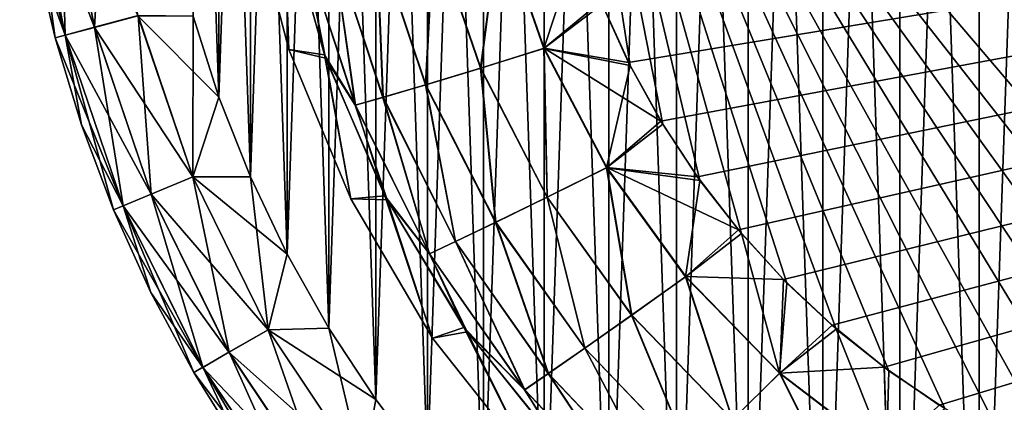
# Model space of a CAD drawing. Header units: metres. Extents: x -104 to 104, y -111 to 38.
# Tile 441 of 656: x -103.37 to -92.73, y -1.82 to 2.31. Entities that reach past the tile are written whole.
import ezdxf

# ---------------------------------------------------------------- set-up
doc = ezdxf.new("R2010")
doc.units = ezdxf.units.M
doc.layers.add('solid_509367_AD153', color=7, linetype='CONTINUOUS')

msp = doc.modelspace()

# ---------------------------------------------------------------- linework, layer by layer
at = {"layer": 'solid_509367_AD153'}
for points in [[(-93.00399, -6.725472, -19), (-93.004074, 18.725447, -19), (-92.119797, 19.004625, -19)], [(-92.119797, 19.004625, 19), (-93.004074, 18.725447, 19), (-92.119682, -7.004652, 19)], [(-92.119682, -7.004652, -19), (-93.00399, -6.725472, -19), (-92.119797, 19.004625, -19)], [(-93.864166, -6.388489, -19), (-93.86422, 18.388464, -19), (-93.004074, 18.725447, -19)], [(-93.004074, 18.725447, 19), (-93.86422, 18.388464, 19), (-93.00399, -6.725472, 19)], [(-93.00399, -6.725472, -19), (-93.864166, -6.388489, -19), (-93.004074, 18.725447, -19)], [(-93.004074, 18.725447, 19), (-93.00399, -6.725472, 19), (-92.119682, -7.004652, 19)], [(-94.695381, -5.994109, -19), (-94.695427, 17.994085, -19), (-93.86422, 18.388464, -19)], [(-93.86422, 18.388464, 19), (-94.695427, 17.994085, 19), (-93.864166, -6.388489, 19)], [(-93.864166, -6.388489, -19), (-94.695381, -5.994109, -19), (-93.86422, 18.388464, -19)], [(-93.86422, 18.388464, 19), (-93.864166, -6.388489, 19), (-93.00399, -6.725472, 19)], [(-95.502205, -5.541517, -19), (-95.502235, 17.541498, -19), (-94.695427, 17.994085, -19)], [(-94.695427, 17.994085, 19), (-95.502235, 17.541498, 19), (-94.695381, -5.994109, 19)], [(-94.695381, -5.994109, -19), (-95.502205, -5.541517, -19), (-94.695427, 17.994085, -19)], [(-94.695427, 17.994085, 19), (-94.695381, -5.994109, 19), (-93.864166, -6.388489, 19)], [(-96.274178, -5.036829, -19), (-96.2742, 17.03681, -19), (-95.502235, 17.541498, -19)], [(-95.502235, 17.541498, 19), (-96.2742, 17.03681, 19), (-95.502205, -5.541517, 19)], [(-95.502205, -5.541517, -19), (-96.274178, -5.036829, -19), (-95.502235, 17.541498, -19)], [(-95.502235, 17.541498, 19), (-95.502205, -5.541517, 19), (-94.695381, -5.994109, 19)], [(-97.007385, -4.481586, -19), (-97.007416, 16.481564, -19), (-96.2742, 17.03681, -19)], [(-96.2742, 17.03681, 19), (-97.007416, 16.481564, 19), (-96.274178, -5.036829, 19)], [(-96.274178, -5.036829, -19), (-97.007385, -4.481586, -19), (-96.2742, 17.03681, -19)], [(-96.2742, 17.03681, 19), (-96.274178, -5.036829, 19), (-95.502205, -5.541517, 19)], [(-97.705605, -3.873724, -19), (-97.705635, 15.873692, -19), (-97.007416, 16.481564, -19)], [(-97.007416, 16.481564, 19), (-97.705635, 15.873692, 19), (-97.007385, -4.481586, 19)], [(-97.007385, -4.481586, -19), (-97.705605, -3.873724, -19), (-97.007416, 16.481564, -19)], [(-97.007416, 16.481564, 19), (-97.007385, -4.481586, 19), (-96.274178, -5.036829, 19)], [(-98.359489, -3.221645, -19), (-98.35952, 15.221605, -19), (-97.705635, 15.873692, -19)], [(-97.705635, 15.873692, 19), (-98.35952, 15.221605, 19), (-97.705605, -3.873724, 19)], [(-97.705605, -3.873724, -19), (-98.359489, -3.221645, -19), (-97.705635, 15.873692, -19)], [(-97.705635, 15.873692, 19), (-97.705605, -3.873724, 19), (-97.007385, -4.481586, 19)], [(-98.964172, -2.528924, -19), (-98.964211, 14.528882, -19), (-98.35952, 15.221605, -19)], [(-98.35952, 15.221605, 19), (-98.964211, 14.528882, 19), (-98.359489, -3.221645, 19)], [(-98.359489, -3.221645, -19), (-98.964172, -2.528924, -19), (-98.35952, 15.221605, -19)], [(-98.35952, 15.221605, 19), (-98.359489, -3.221645, 19), (-97.705605, -3.873724, 19)], [(-99.523697, -1.791816, -19), (-99.523727, 13.791779, -19), (-98.964211, 14.528882, -19)], [(-98.964211, 14.528882, 19), (-99.523727, 13.791779, 19), (-98.964172, -2.528924, 19)], [(-98.964172, -2.528924, -19), (-99.523697, -1.791816, -19), (-98.964211, 14.528882, -19)], [(-98.964211, 14.528882, 19), (-98.964172, -2.528924, 19), (-98.359489, -3.221645, 19)], [(-100.031136, -1.020004, -19), (-100.031158, 13.019969, -19), (-99.523727, 13.791779, -19)], [(-99.523727, 13.791779, 19), (-100.031158, 13.019969, 19), (-99.523697, -1.791816, 19)], [(-99.523697, -1.791816, -19), (-100.031136, -1.020004, -19), (-99.523727, 13.791779, -19)], [(-99.523727, 13.791779, 19), (-99.523697, -1.791816, 19), (-98.964172, -2.528924, 19)], [(-100.481972, -0.218906, -19), (-100.481987, 12.21887, -19), (-100.031158, 13.019969, -19)], [(-100.031158, 13.019969, 19), (-100.481987, 12.21887, 19), (-100.031136, -1.020004, 19)], [(-100.031136, -1.020004, -19), (-100.481972, -0.218906, -19), (-100.031158, 13.019969, -19)], [(-100.031158, 13.019969, 19), (-100.031136, -1.020004, 19), (-99.523697, -1.791816, 19)], [(-100.879524, 0.616584, -19), (-100.879539, 11.383378, -19), (-100.481987, 12.21887, -19)], [(-100.481987, 12.21887, 19), (-100.879539, 11.383378, 19), (-100.481972, -0.218906, 19)], [(-100.481972, -0.218906, -19), (-100.879524, 0.616584, -19), (-100.481987, 12.21887, -19)], [(-100.481987, 12.21887, 19), (-100.481972, -0.218906, 19), (-100.031136, -1.020004, 19)], [(-101.219269, 1.475967, -19), (-101.219284, 10.523992, -19), (-100.879539, 11.383378, -19)], [(-100.879539, 11.383378, 19), (-101.219284, 10.523992, 19), (-100.879524, 0.616584, 19)], [(-100.879524, 0.616584, -19), (-101.219269, 1.475967, -19), (-100.879539, 11.383378, -19)], [(-100.879539, 11.383378, 19), (-100.879524, 0.616584, 19), (-100.481972, -0.218906, 19)], [(-101.219284, 10.523992, 19), (-101.497513, 9.648025, 19), (-101.219269, 1.475967, 19)], [(-101.219269, 1.475967, -19), (-101.497505, 2.351933, -19), (-101.219284, 10.523992, -19)], [(-101.219284, 10.523992, 19), (-101.219269, 1.475967, 19), (-100.879524, 0.616584, 19)], [(-101.497513, 9.648025, 19), (-101.497505, 2.351933, 19), (-101.219269, 1.475967, 19)], [(-97.655304, 7.474417, -16.1), (-88.5, -3.273149, -16.1), (-62.666489, 7.474417, -16.1)], [(-97.655304, 7.474417, -16.1), (-89.254753, -3.240658, -16.1), (-88.5, -3.273149, -16.1)], [(-97.655304, 7.474417, -16.1), (-89.990257, -3.152254, -16.1), (-89.254753, -3.240658, -16.1)], [(-97.655304, 7.474417, -16.1), (-90.706505, -3.00746, -16.1), (-89.990257, -3.152254, -16.1)], [(-97.655304, 7.474417, -16.1), (-91.403511, -2.807017, -16.1), (-90.706505, -3.00746, -16.1)], [(-97.655304, 7.474417, -16.1), (-92.082596, -2.552989, -16.1), (-91.403511, -2.807017, -16.1)], [(-97.655304, 7.474417, -16.1), (-92.743332, -2.245182, -16.1), (-92.082596, -2.552989, -16.1)], [(-97.655304, 7.474417, -16.1), (-93.37545, -1.887962, -16.1), (-92.743332, -2.245182, -16.1)], [(-97.655304, 7.474417, -16.1), (-93.979843, -1.480603, -16.1), (-93.37545, -1.887962, -16.1)], [(-97.655304, 7.474417, -16.1), (-94.548782, -1.028737, -16.1), (-93.979843, -1.480603, -16.1)], [(-97.655304, 7.474417, -16.1), (-95.081581, -0.53227, -16.1), (-94.548782, -1.028737, -16.1)], [(-97.655304, 7.474417, -16.1), (-95.573448, 0.003535, -16.1), (-95.081581, -0.53227, -16.1)], [(-97.655304, 7.474417, -16.1), (-96.0215, 0.576458, -16.1), (-95.573448, 0.003535, -16.1)], [(-97.655304, 7.474417, -16.1), (-96.424026, 1.183292, -16.1), (-96.0215, 0.576458, -16.1)], [(-97.655304, 7.474417, -16.1), (-96.776627, 1.818419, -16.1), (-96.424026, 1.183292, -16.1)], [(-97.655304, 7.474417, -16.1), (-97.079521, 2.481213, -16.1), (-96.776627, 1.818419, -16.1)], [(-96.792999, 1.85097, 16.1), (-97.091423, 2.510377, 16.1), (-62.666489, 7.474417, 16.1)], [(-96.445419, 1.218663, 16.1), (-96.792999, 1.85097, 16.1), (-62.666489, 7.474417, 16.1)], [(-96.048492, 0.614073, 16.1), (-96.445419, 1.218663, 16.1), (-62.666489, 7.474417, 16.1)], [(-95.606461, 0.042697, 16.1), (-96.048492, 0.614073, 16.1), (-62.666489, 7.474417, 16.1)], [(-95.120918, -0.49238, 16.1), (-95.606461, 0.042697, 16.1), (-62.666489, 7.474417, 16.1)], [(-94.594803, -0.988857, 16.1), (-95.120918, -0.49238, 16.1), (-62.666489, 7.474417, 16.1)], [(-94.033058, -1.441364, 16.1), (-94.594803, -0.988857, 16.1), (-62.666489, 7.474417, 16.1)], [(-93.436203, -1.8501, 16.1), (-94.033058, -1.441364, 16.1), (-62.666489, 7.474417, 16.1)], [(-92.812744, -2.209516, 16.1), (-93.436203, -1.8501, 16.1), (-62.666489, 7.474417, 16.1)], [(-92.161423, -2.520368, 16.1), (-92.812744, -2.209516, 16.1), (-62.666489, 7.474417, 16.1)], [(-102.935677, 4.099507, 18.561077), (-102.564117, 2.231532, 18.561077), (-102.452538, 4.163113, 18.886271)], [(-102.564117, 2.231532, 18.561077), (-102.093414, 2.357656, 18.886271), (-102.452538, 4.163113, 18.886271)], [(-102.879036, 2.14715, -18.072937), (-103.371674, 4.042107, -17.5), (-103.258919, 4.056952, -18.072937)], [(-103.258919, 4.056952, -18.072937), (-102.936508, 4.099398, -18.560244), (-102.564919, 2.231316, -18.560244)], [(-102.879036, 2.14715, -18.072937), (-103.258919, 4.056952, -18.072937), (-102.564919, 2.231316, -18.560244)], [(-103.258469, 4.057011, 18.074024), (-102.878601, 2.147266, 18.074024), (-102.935677, 4.099507, 18.561077)], [(-103.258469, 4.057011, 18.074024), (-103.211777, 3.073645, 17.5), (-102.988884, 2.117714, 17.5)], [(-103.258469, 4.057011, 18.074024), (-102.988884, 2.117714, 17.5), (-102.878601, 2.147266, 18.074024)], [(-102.564919, 2.231316, -18.560244), (-102.936508, 4.099398, -18.560244), (-102.094467, 2.357374, -18.885818)], [(-102.878601, 2.147266, 18.074024), (-102.564117, 2.231532, 18.561077), (-102.935677, 4.099507, 18.561077)], [(-102.879036, 2.14715, -18.072937), (-103.211777, 3.073645, -17.5), (-103.371674, 4.042107, -17.5)], [(-100.521736, 3.533656, 13.178531), (-100.463936, 1.992713), (-100.902885, 3.684306)], [(-100.516197, 3.506824, -13.178531), (-100.902885, 3.684306), (-100.463936, 1.992713)], [(-100.521736, 3.533656, 13.178531), (-100.079391, 1.935196, 13.178531), (-100.463936, 1.992713)], [(-100.301048, 3.095179, 13.939487), (-100.079391, 1.935196, 13.178531), (-100.521736, 3.533656, 13.178531)], [(-100.066605, 1.898944, -13.178531), (-100.516197, 3.506824, -13.178531), (-100.463936, 1.992713)], [(-100.301926, 3.09513, -13.936521), (-100.516197, 3.506824, -13.178531), (-100.066605, 1.898944, -13.178531)], [(-98.899773, 3.274062, -15.710687), (-98.392342, 1.789593, -15.710687), (-98.188484, 3.378205, -16.001139)], [(-98.389748, 1.790365, 15.712207), (-98.897079, 3.274412, 15.712207), (-98.185509, 3.378662, 16.001923)], [(-98.392342, 1.789593, -15.710687), (-97.707306, 2.004255, -16.001139), (-98.188484, 3.378205, -16.001139)], [(-98.389748, 1.790365, 15.712207), (-98.185509, 3.378662, 16.001923), (-97.704445, 2.005171, 16.001923)], [(-98.188484, 3.378205, -16.001139), (-97.707306, 2.004255, -16.001139), (-97.328445, 3.163161, -16.1)], [(-97.704445, 2.005171, 16.001923), (-98.185509, 3.378662, 16.001923), (-97.091423, 2.510377, 16.1)], [(-99.514992, 3.190568, -15.247828), (-98.985634, 1.609743, -15.247828), (-98.899773, 3.274062, -15.710687)], [(-98.983498, 1.610358, 15.249984), (-99.512772, 3.190831, 15.249984), (-98.897079, 3.274412, 15.712207)], [(-98.985634, 1.609743, -15.247828), (-98.392342, 1.789593, -15.710687), (-98.899773, 3.274062, -15.710687)], [(-98.983498, 1.610358, 15.249984), (-98.897079, 3.274412, 15.712207), (-98.389748, 1.790365, 15.712207)], [(-100.301926, 3.09513, -13.936521), (-99.74585, 1.389747, -13.936521), (-99.99321, 3.131178, -14.643127)], [(-100.301926, 3.09513, -13.936521), (-100.066605, 1.898944, -13.178531), (-99.74585, 1.389747, -13.936521)], [(-99.745003, 1.389941, 13.939487), (-100.301048, 3.095179, 13.939487), (-99.991608, 3.131322, 14.645776)], [(-99.745003, 1.389941, 13.939487), (-100.079391, 1.935196, 13.178531), (-100.301048, 3.095179, 13.939487)], [(-99.99321, 3.131178, -14.643127), (-99.447456, 1.474821, -14.643127), (-99.514992, 3.190568, -15.247828)], [(-99.74585, 1.389747, -13.936521), (-99.447456, 1.474821, -14.643127), (-99.99321, 3.131178, -14.643127)], [(-99.4459, 1.475224, 14.645776), (-99.991608, 3.131322, 14.645776), (-99.512772, 3.190831, 15.249984)], [(-99.745003, 1.389941, 13.939487), (-99.991608, 3.131322, 14.645776), (-99.4459, 1.475224, 14.645776)], [(-99.447456, 1.474821, -14.643127), (-98.985634, 1.609743, -15.247828), (-99.514992, 3.190568, -15.247828)], [(-99.4459, 1.475224, 14.645776), (-99.512772, 3.190831, 15.249984), (-98.983498, 1.610358, 15.249984)], [(-97.707306, 2.004255, -16.001139), (-97.079521, 2.481213, -16.1), (-97.328445, 3.163161, -16.1)], [(-103.211777, 3.073645, 17.5), (-103.211777, 3.073645, -17.5), (-102.988884, 2.117714, -17.5)], [(-102.879036, 2.14715, -18.072937), (-102.988884, 2.117714, -17.5), (-103.211777, 3.073645, -17.5)], [(-102.988884, 2.117714, 17.5), (-103.211777, 3.073645, 17.5), (-102.988884, 2.117714, -17.5)], [(-97.707306, 2.004255, -16.001139), (-96.776627, 1.818419, -16.1), (-97.079521, 2.481213, -16.1)], [(-97.704445, 2.005171, 16.001923), (-97.091423, 2.510377, 16.1), (-96.792999, 1.85097, 16.1)], [(-102.564919, 2.231316, -18.560244), (-102.094467, 2.357374, -18.885818), (-101.502701, 0.614104, -18.885818)], [(-102.564117, 2.231532, 18.561077), (-101.951912, 0.428036, 18.561077), (-102.093414, 2.357656, 18.886271)], [(-102.094467, 2.357374, -18.885818), (-101.497505, 2.351933, -19), (-101.219269, 1.475967, -19)], [(-101.502701, 0.614104, -18.885818), (-102.094467, 2.357374, -18.885818), (-101.219269, 1.475967, -19)], [(-102.093414, 2.357656, 18.886271), (-101.501701, 0.61452, 18.886271), (-101.497505, 2.351933, 19)], [(-101.951912, 0.428036, 18.561077), (-101.501701, 0.61452, 18.886271), (-102.093414, 2.357656, 18.886271)], [(-101.501701, 0.61452, 18.886271), (-101.219269, 1.475967, 19), (-101.497505, 2.351933, 19)], [(-102.878601, 2.147266, 18.074024), (-102.988884, 2.117714, 17.5), (-102.703949, 1.178408, 17.5)], [(-102.25312, 0.303271, -18.072937), (-102.988884, 2.117714, -17.5), (-102.879036, 2.14715, -18.072937)], [(-102.879036, 2.14715, -18.072937), (-102.564919, 2.231316, -18.560244), (-101.952682, 0.427717, -18.560244)], [(-102.25312, 0.303271, -18.072937), (-102.879036, 2.14715, -18.072937), (-101.952682, 0.427717, -18.560244)], [(-102.878601, 2.147266, 18.074024), (-102.252701, 0.303444, 18.074024), (-102.564117, 2.231532, 18.561077)], [(-102.878601, 2.147266, 18.074024), (-102.703949, 1.178408, 17.5), (-102.358192, 0.259748, 17.5)], [(-102.878601, 2.147266, 18.074024), (-102.358192, 0.259748, 17.5), (-102.252701, 0.303444, 18.074024)], [(-101.952682, 0.427717, -18.560244), (-102.564919, 2.231316, -18.560244), (-101.502701, 0.614104, -18.885818)], [(-102.252701, 0.303444, 18.074024), (-101.951912, 0.428036, 18.561077), (-102.564117, 2.231532, 18.561077)], [(-102.988884, 2.117714, 17.5), (-102.988884, 2.117714, -17.5), (-102.703949, 1.178408, -17.5)], [(-102.25312, 0.303271, -18.072937), (-102.703949, 1.178408, -17.5), (-102.988884, 2.117714, -17.5)], [(-102.703949, 1.178408, 17.5), (-102.988884, 2.117714, 17.5), (-102.703949, 1.178408, -17.5)], [(-100.079391, 1.935196, 13.178531), (-99.795448, 0.378001), (-100.463936, 1.992713)], [(-100.066605, 1.898944, -13.178531), (-100.463936, 1.992713), (-99.795448, 0.378001)], [(-100.079391, 1.935196, 13.178531), (-99.42556, 0.410978, 13.178531), (-99.795448, 0.378001)], [(-99.745003, 1.389941, 13.939487), (-99.42556, 0.410978, 13.178531), (-100.079391, 1.935196, 13.178531)], [(-98.392342, 1.789593, -15.710687), (-97.674278, 0.394774, -15.710687), (-97.707306, 2.004255, -16.001139)], [(-97.671844, 0.395949, 15.712207), (-98.389748, 1.790365, 15.712207), (-97.704445, 2.005171, 16.001923)], [(-97.707306, 2.004255, -16.001139), (-97.03244, 0.714363, -16.001139), (-96.776627, 1.818419, -16.1)], [(-97.674278, 0.394774, -15.710687), (-97.03244, 0.714363, -16.001139), (-97.707306, 2.004255, -16.001139)], [(-97.704445, 2.005171, 16.001923), (-96.792999, 1.85097, 16.1), (-96.445419, 1.218663, 16.1)], [(-97.029762, 0.715715, 16.001923), (-97.704445, 2.005171, 16.001923), (-96.445419, 1.218663, 16.1)], [(-97.671844, 0.395949, 15.712207), (-97.704445, 2.005171, 16.001923), (-97.029762, 0.715715, 16.001923)], [(-99.402855, 0.366822, -13.178531), (-100.066605, 1.898944, -13.178531), (-99.795448, 0.378001)], [(-99.74585, 1.389747, -13.936521), (-100.066605, 1.898944, -13.178531), (-99.402855, 0.366822, -13.178531)], [(-97.03244, 0.714363, -16.001139), (-96.424026, 1.183292, -16.1), (-96.776627, 1.818419, -16.1)], [(-98.985634, 1.609743, -15.247828), (-98.230766, 0.123341, -15.247828), (-98.392342, 1.789593, -15.710687)], [(-98.228752, 0.12429, 15.249984), (-98.983498, 1.610358, 15.249984), (-98.389748, 1.790365, 15.712207)], [(-98.230766, 0.123341, -15.247828), (-97.674278, 0.394774, -15.710687), (-98.392342, 1.789593, -15.710687)], [(-98.228752, 0.12429, 15.249984), (-98.389748, 1.790365, 15.712207), (-97.671844, 0.395949, 15.712207)], [(-99.447456, 1.474821, -14.643127), (-98.664429, -0.083458, -14.643127), (-98.985634, 1.609743, -15.247828)], [(-98.662964, -0.082808, 14.645776), (-99.4459, 1.475224, 14.645776), (-98.983498, 1.610358, 15.249984)], [(-98.664429, -0.083458, -14.643127), (-98.230766, 0.123341, -15.247828), (-98.985634, 1.609743, -15.247828)], [(-98.662964, -0.082808, 14.645776), (-98.983498, 1.610358, 15.249984), (-98.228752, 0.12429, 15.249984)], [(-101.502701, 0.614104, -18.885818), (-101.219269, 1.475967, -19), (-100.879524, 0.616584, -19)], [(-101.501701, 0.61452, 18.886271), (-100.879524, 0.616584, 19), (-101.219269, 1.475967, 19)], [(-99.74585, 1.389747, -13.936521), (-98.944839, -0.215221, -13.936521), (-99.447456, 1.474821, -14.643127)], [(-99.74585, 1.389747, -13.936521), (-99.402855, 0.366822, -13.178531), (-98.944839, -0.215221, -13.936521)], [(-98.944031, -0.214888, 13.939487), (-99.745003, 1.389941, 13.939487), (-99.4459, 1.475224, 14.645776)], [(-98.944031, -0.214888, 13.939487), (-99.42556, 0.410978, 13.178531), (-99.745003, 1.389941, 13.939487)], [(-98.944839, -0.215221, -13.936521), (-98.664429, -0.083458, -14.643127), (-99.447456, 1.474821, -14.643127)], [(-98.944031, -0.214888, 13.939487), (-99.4459, 1.475224, 14.645776), (-98.662964, -0.082808, 14.645776)], [(-102.703949, 1.178408, 17.5), (-102.703949, 1.178408, -17.5), (-102.358192, 0.259748, -17.5)], [(-102.25312, 0.303271, -18.072937), (-102.358192, 0.259748, -17.5), (-102.703949, 1.178408, -17.5)], [(-102.358192, 0.259748, 17.5), (-102.703949, 1.178408, 17.5), (-102.358192, 0.259748, -17.5)], [(-97.03244, 0.714363, -16.001139), (-96.0215, 0.576458, -16.1), (-96.424026, 1.183292, -16.1)], [(-97.029762, 0.715715, 16.001923), (-96.445419, 1.218663, 16.1), (-96.048492, 0.614073, 16.1)], [(-97.674278, 0.394774, -15.710687), (-96.760872, -0.880694, -15.710687), (-97.03244, 0.714363, -16.001139)], [(-96.758659, -0.879148, 15.712207), (-97.671844, 0.395949, 15.712207), (-97.029762, 0.715715, 16.001923)], [(-97.03244, 0.714363, -16.001139), (-96.178078, -0.464336, -16.001139), (-96.0215, 0.576458, -16.1)], [(-96.760872, -0.880694, -15.710687), (-96.178078, -0.464336, -16.001139), (-97.03244, 0.714363, -16.001139)], [(-97.029762, 0.715715, 16.001923), (-96.048492, 0.614073, 16.1), (-95.606461, 0.042697, 16.1)], [(-96.175644, -0.462582, 16.001923), (-97.029762, 0.715715, 16.001923), (-95.606461, 0.042697, 16.1)], [(-96.758659, -0.879148, 15.712207), (-97.029762, 0.715715, 16.001923), (-96.175644, -0.462582, 16.001923)], [(-101.952682, 0.427717, -18.560244), (-101.502701, 0.614104, -18.885818), (-100.688461, -1.037013, -18.885818)], [(-101.951912, 0.428036, 18.561077), (-101.109543, -1.280122, 18.561077), (-101.501701, 0.61452, 18.886271)], [(-101.502701, 0.614104, -18.885818), (-100.879524, 0.616584, -19), (-100.481972, -0.218906, -19)], [(-100.688461, -1.037013, -18.885818), (-101.502701, 0.614104, -18.885818), (-100.481972, -0.218906, -19)], [(-101.501701, 0.61452, 18.886271), (-100.687523, -1.036468, 18.886271), (-100.879524, 0.616584, 19)], [(-101.109543, -1.280122, 18.561077), (-100.687523, -1.036468, 18.886271), (-101.501701, 0.61452, 18.886271)], [(-100.687523, -1.036468, 18.886271), (-100.481972, -0.218906, 19), (-100.879524, 0.616584, 19)], [(-96.178078, -0.464336, -16.001139), (-95.573448, 0.003535, -16.1), (-96.0215, 0.576458, -16.1)], [(-102.25312, 0.303271, -18.072937), (-101.952682, 0.427717, -18.560244), (-101.11026, -1.280538, -18.560244)], [(-102.252701, 0.303444, 18.074024), (-101.391495, -1.44291, 18.074024), (-101.951912, 0.428036, 18.561077)], [(-101.11026, -1.280538, -18.560244), (-101.952682, 0.427717, -18.560244), (-100.688461, -1.037013, -18.885818)], [(-101.391495, -1.44291, 18.074024), (-101.109543, -1.280122, 18.561077), (-101.951912, 0.428036, 18.561077)], [(-99.42556, 0.410978, 13.178531), (-98.910263, -1.128853), (-99.795448, 0.378001)], [(-99.402855, 0.366822, -13.178531), (-99.795448, 0.378001), (-98.910263, -1.128853)], [(-99.42556, 0.410978, 13.178531), (-98.572166, -1.011163, 13.178531), (-98.910263, -1.128853)], [(-98.944031, -0.214888, 13.939487), (-98.572166, -1.011163, 13.178531), (-99.42556, 0.410978, 13.178531)], [(-98.537292, -1.060999, -13.178531), (-99.402855, 0.366822, -13.178531), (-98.910263, -1.128853)], [(-98.944839, -0.215221, -13.936521), (-99.402855, 0.366822, -13.178531), (-98.537292, -1.060999, -13.178531)], [(-98.230766, 0.123341, -15.247828), (-97.266617, -1.236671, -15.247828), (-97.674278, 0.394774, -15.710687)], [(-97.264786, -1.235413, 15.249984), (-98.228752, 0.12429, 15.249984), (-97.671844, 0.395949, 15.712207)], [(-97.266617, -1.236671, -15.247828), (-96.760872, -0.880694, -15.710687), (-97.674278, 0.394774, -15.710687)], [(-97.264786, -1.235413, 15.249984), (-97.671844, 0.395949, 15.712207), (-96.758659, -0.879148, 15.712207)], [(-102.252701, 0.303444, 18.074024), (-102.358192, 0.259748, 17.5), (-101.953094, -0.63433, 17.5)], [(-101.391891, -1.443135, -18.072937), (-102.358192, 0.259748, -17.5), (-102.25312, 0.303271, -18.072937)], [(-102.358192, 0.259748, 17.5), (-102.358192, 0.259748, -17.5), (-101.953094, -0.63433, -17.5)], [(-101.391891, -1.443135, -18.072937), (-101.953094, -0.63433, -17.5), (-102.358192, 0.259748, -17.5)], [(-101.953094, -0.63433, 17.5), (-102.358192, 0.259748, 17.5), (-101.953094, -0.63433, -17.5)], [(-101.391891, -1.443135, -18.072937), (-102.25312, 0.303271, -18.072937), (-101.11026, -1.280538, -18.560244)], [(-102.252701, 0.303444, 18.074024), (-101.953094, -0.63433, 17.5), (-101.490379, -1.5, 17.5)], [(-102.252701, 0.303444, 18.074024), (-101.490379, -1.5, 17.5), (-101.391495, -1.44291, 18.074024)], [(-98.664429, -0.083458, -14.643127), (-97.661095, -1.509885, -14.643127), (-98.230766, 0.123341, -15.247828)], [(-97.65976, -1.509005, 14.645776), (-98.662964, -0.082808, 14.645776), (-98.228752, 0.12429, 15.249984)], [(-97.661095, -1.509885, -14.643127), (-97.266617, -1.236671, -15.247828), (-98.230766, 0.123341, -15.247828)], [(-97.65976, -1.509005, 14.645776), (-98.228752, 0.12429, 15.249984), (-97.264786, -1.235413, 15.249984)], [(-96.178078, -0.464336, -16.001139), (-95.162186, -1.507045, -16.001139), (-95.573448, 0.003535, -16.1)], [(-96.175644, -0.462582, 16.001923), (-95.606461, 0.042697, 16.1), (-95.120918, -0.49238, 16.1)], [(-95.162186, -1.507045, -16.001139), (-95.081581, -0.53227, -16.1), (-95.573448, 0.003535, -16.1)], [(-98.944839, -0.215221, -13.936521), (-97.916328, -1.684816, -13.936521), (-98.664429, -0.083458, -14.643127)], [(-97.915588, -1.684354, 13.939487), (-98.944031, -0.214888, 13.939487), (-98.662964, -0.082808, 14.645776)], [(-97.916328, -1.684816, -13.936521), (-97.661095, -1.509885, -14.643127), (-98.664429, -0.083458, -14.643127)], [(-97.915588, -1.684354, 13.939487), (-98.662964, -0.082808, 14.645776), (-97.65976, -1.509005, 14.645776)], [(-100.688461, -1.037013, -18.885818), (-100.481972, -0.218906, -19), (-100.031136, -1.020004, -19)], [(-100.687523, -1.036468, 18.886271), (-100.031136, -1.020004, 19), (-100.481972, -0.218906, 19)], [(-98.944839, -0.215221, -13.936521), (-98.537292, -1.060999, -13.178531), (-97.916328, -1.684816, -13.936521)], [(-97.915588, -1.684354, 13.939487), (-98.572166, -1.011163, 13.178531), (-98.944031, -0.214888, 13.939487)], [(-96.760872, -0.880694, -15.710687), (-95.67157, -2.009654, -15.710687), (-96.178078, -0.464336, -16.001139)], [(-95.669632, -2.007777, 15.712207), (-96.758659, -0.879148, 15.712207), (-96.175644, -0.462582, 16.001923)], [(-95.67157, -2.009654, -15.710687), (-95.162186, -1.507045, -16.001139), (-96.178078, -0.464336, -16.001139)], [(-95.160065, -1.504933, 16.001923), (-96.175644, -0.462582, 16.001923), (-95.120918, -0.49238, 16.1)], [(-95.669632, -2.007777, 15.712207), (-96.175644, -0.462582, 16.001923), (-95.160065, -1.504933, 16.001923)], [(-95.160065, -1.504933, 16.001923), (-95.120918, -0.49238, 16.1), (-94.594803, -0.988857, 16.1)], [(-101.953094, -0.63433, 17.5), (-101.953094, -0.63433, -17.5), (-101.490379, -1.5, -17.5)], [(-101.391891, -1.443135, -18.072937), (-101.490379, -1.5, -17.5), (-101.953094, -0.63433, -17.5)], [(-101.490379, -1.5, 17.5), (-101.953094, -0.63433, 17.5), (-101.490379, -1.5, -17.5)], [(-95.162186, -1.507045, -16.001139), (-94.548782, -1.028737, -16.1), (-95.081581, -0.53227, -16.1)], [(-97.266617, -1.236671, -15.247828), (-96.113914, -2.441043, -15.247828), (-96.760872, -0.880694, -15.710687)], [(-96.112312, -2.439509, 15.249984), (-97.264786, -1.235413, 15.249984), (-96.758659, -0.879148, 15.712207)], [(-96.113914, -2.441043, -15.247828), (-95.67157, -2.009654, -15.710687), (-96.760872, -0.880694, -15.710687)], [(-96.112312, -2.439509, 15.249984), (-96.758659, -0.879148, 15.712207), (-95.669632, -2.007777, 15.712207)], [(-101.11026, -1.280538, -18.560244), (-100.688461, -1.037013, -18.885818), (-99.665672, -2.567724, -18.885818)], [(-101.109543, -1.280122, 18.561077), (-100.051414, -2.863715, 18.561077), (-100.687523, -1.036468, 18.886271)], [(-100.688461, -1.037013, -18.885818), (-100.031136, -1.020004, -19), (-99.523697, -1.791816, -19)], [(-99.665672, -2.567724, -18.885818), (-100.688461, -1.037013, -18.885818), (-99.523697, -1.791816, -19)], [(-100.687523, -1.036468, 18.886271), (-99.66481, -2.567061, 18.886271), (-100.031136, -1.020004, 19)], [(-100.051414, -2.863715, 18.561077), (-99.66481, -2.567061, 18.886271), (-100.687523, -1.036468, 18.886271)], [(-99.66481, -2.567061, 18.886271), (-99.523697, -1.791816, 19), (-100.031136, -1.020004, 19)], [(-98.572166, -1.011163, 13.178531), (-97.825348, -2.498938), (-98.910263, -1.128853)], [(-98.537292, -1.060999, -13.178531), (-98.910263, -1.128853), (-97.825348, -2.498938)], [(-98.572166, -1.011163, 13.178531), (-97.534805, -2.30525, 13.178531), (-97.825348, -2.498938)], [(-97.915588, -1.684354, 13.939487), (-97.534805, -2.30525, 13.178531), (-98.572166, -1.011163, 13.178531)], [(-97.485924, -2.35812, -13.178531), (-98.537292, -1.060999, -13.178531), (-97.825348, -2.498938)], [(-97.916328, -1.684816, -13.936521), (-98.537292, -1.060999, -13.178531), (-97.485924, -2.35812, -13.178531)], [(-95.162186, -1.507045, -16.001139), (-94.006149, -2.391829, -16.001139), (-94.548782, -1.028737, -16.1)], [(-95.160065, -1.504933, 16.001923), (-94.594803, -0.988857, 16.1), (-94.033058, -1.441364, 16.1)], [(-94.006149, -2.391829, -16.001139), (-93.979843, -1.480603, -16.1), (-94.548782, -1.028737, -16.1)], [(-97.661095, -1.509885, -14.643127), (-96.459206, -2.773543, -14.643127), (-97.266617, -1.236671, -15.247828)], [(-96.458031, -2.772458, 14.645776), (-97.65976, -1.509005, 14.645776), (-97.264786, -1.235413, 15.249984)], [(-96.459206, -2.773543, -14.643127), (-96.113914, -2.441043, -15.247828), (-97.266617, -1.236671, -15.247828)], [(-96.458031, -2.772458, 14.645776), (-97.264786, -1.235413, 15.249984), (-96.112312, -2.439509, 15.249984)], [(-101.391891, -1.443135, -18.072937), (-101.11026, -1.280538, -18.560244), (-100.052078, -2.864222, -18.560244)], [(-101.391495, -1.44291, 18.074024), (-100.309715, -3.061913, 18.074024), (-101.109543, -1.280122, 18.561077)], [(-100.052078, -2.864222, -18.560244), (-101.11026, -1.280538, -18.560244), (-99.665672, -2.567724, -18.885818)], [(-100.309715, -3.061913, 18.074024), (-100.051414, -2.863715, 18.561077), (-101.109543, -1.280122, 18.561077)], [(-101.391495, -1.44291, 18.074024), (-101.490379, -1.5, 17.5), (-100.972046, -2.333554, 17.5)], [(-100.310074, -3.062187, -18.072937), (-101.490379, -1.5, -17.5), (-101.391891, -1.443135, -18.072937)], [(-100.310074, -3.062187, -18.072937), (-101.391891, -1.443135, -18.072937), (-100.052078, -2.864222, -18.560244)], [(-101.391495, -1.44291, 18.074024), (-100.972046, -2.333554, 17.5), (-100.400299, -3.131422, 17.5)], [(-101.391495, -1.44291, 18.074024), (-100.400299, -3.131422, 17.5), (-100.309715, -3.061913, 18.074024)], [(-94.004387, -2.389412, 16.001923), (-95.160065, -1.504933, 16.001923), (-94.033058, -1.441364, 16.1)], [(-94.004387, -2.389412, 16.001923), (-94.033058, -1.441364, 16.1), (-93.436203, -1.8501, 16.1)], [(-94.006149, -2.391829, -16.001139), (-93.37545, -1.887962, -16.1), (-93.979843, -1.480603, -16.1)], [(-101.490379, -1.5, 17.5), (-101.490379, -1.5, -17.5), (-100.972046, -2.333554, -17.5)], [(-100.310074, -3.062187, -18.072937), (-100.972046, -2.333554, -17.5), (-101.490379, -1.5, -17.5)], [(-100.972046, -2.333554, 17.5), (-101.490379, -1.5, 17.5), (-100.972046, -2.333554, -17.5)], [(-97.916328, -1.684816, -13.936521), (-96.682724, -2.987029, -13.936521), (-97.661095, -1.509885, -14.643127)], [(-96.682076, -2.986452, 13.939487), (-97.915588, -1.684354, 13.939487), (-97.65976, -1.509005, 14.645776)], [(-96.682724, -2.987029, -13.936521), (-96.459206, -2.773543, -14.643127), (-97.661095, -1.509885, -14.643127)], [(-96.682076, -2.986452, 13.939487), (-97.65976, -1.509005, 14.645776), (-96.458031, -2.772458, 14.645776)], [(-95.67157, -2.009654, -15.710687), (-94.429565, -2.968067, -15.710687), (-95.162186, -1.507045, -16.001139)], [(-94.427956, -2.965908, 15.712207), (-95.669632, -2.007777, 15.712207), (-95.160065, -1.504933, 16.001923)], [(-94.429565, -2.968067, -15.710687), (-94.006149, -2.391829, -16.001139), (-95.162186, -1.507045, -16.001139)], [(-94.427956, -2.965908, 15.712207), (-95.160065, -1.504933, 16.001923), (-94.004387, -2.389412, 16.001923)], [(-97.916328, -1.684816, -13.936521), (-97.485924, -2.35812, -13.178531), (-96.682724, -2.987029, -13.936521)], [(-96.682076, -2.986452, 13.939487), (-97.534805, -2.30525, 13.178531), (-97.915588, -1.684354, 13.939487)], [(-99.665672, -2.567724, -18.885818), (-99.523697, -1.791816, -19), (-98.964172, -2.528924, -19)], [(-99.66481, -2.567061, 18.886271), (-98.964172, -2.528924, 19), (-99.523697, -1.791816, 19)]]:
    msp.add_3dface(points, dxfattribs=at)

doc.saveas('drawing.dxf')
